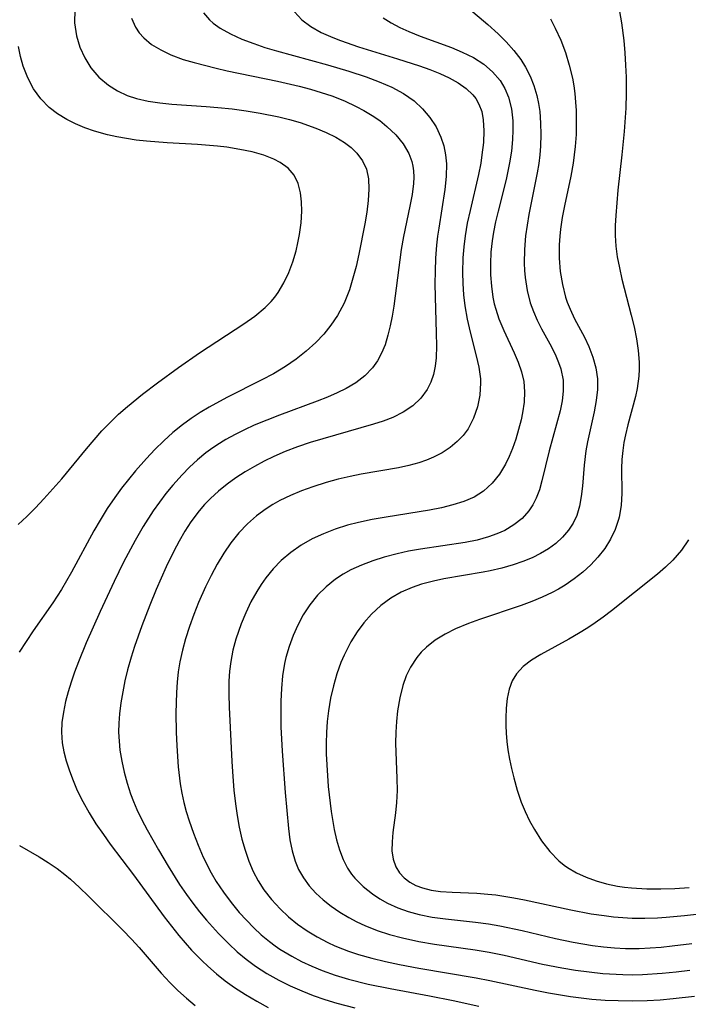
# Model space of a CAD drawing. Header units: inches. Extents: x 1073367 to 1082519, y 1569854 to 1574957.
# Tile 442 of 565: x 1078432 to 1078526, y 1573805 to 1573944. Entities that reach past the tile are written whole.
import ezdxf

# ---------------------------------------------------------------- set-up
doc = ezdxf.new("R2010")
doc.units = ezdxf.units.IN
doc.header["$MEASUREMENT"] = 0
doc.layers.add('CGG_CurvaNivelLidar_v1', color=7, linetype='Continuous', lineweight=30, true_color=0x008008)

msp = doc.modelspace()

# ---------------------------------------------------------------- linework, layer by layer
at = {"layer": 'CGG_CurvaNivelLidar_v1'}
for points in [[(1078515.6682, 1573950.7005, 75), (1078516.9203, 1573943.4396, 75), (1078517.2403, 1573940.9203, 75), (1078517.3944, 1573939.2047, 75), (1078517.503, 1573937.4832, 75), (1078517.5678, 1573935.758, 75), (1078517.5846, 1573933.5148, 75), (1078517.5241, 1573931.4082, 75), (1078517.3097, 1573928.1182, 75), (1078516.9977, 1573924.8382, 75), (1078516.4263, 1573919.8426, 75), (1078516.111, 1573916.3019, 75), (1078516.0455, 1573914.8916, 75), (1078516.046, 1573913.4867, 75), (1078516.1455, 1573911.9765, 75), (1078516.3401, 1573910.4721, 75), (1078516.6296, 1573908.9041, 75), (1078516.9827, 1573907.343, 75), (1078518.3036, 1573902.26, 75), (1078518.6997, 1573900.5975, 75), (1078519.0367, 1573898.936, 75), (1078519.2889, 1573897.2783, 75), (1078519.4254, 1573895.628, 75), (1078519.4372, 1573894.6432, 75), (1078519.3903, 1573893.6648, 75), (1078519.1574, 1573891.9433, 75), (1078518.903, 1573890.7831, 75), (1078517.839, 1573886.8185, 75), (1078517.4959, 1573885.4037, 75), (1078517.2712, 1573884.2944, 75), (1078517.1023, 1573883.1798, 75), (1078516.9925, 1573881.9229, 75), (1078516.9495, 1573880.663, 75), (1078516.955, 1573877.1679, 75), (1078516.874, 1573875.4578, 75), (1078516.617, 1573873.7934, 75), (1078516.53, 1573873.4467, 75), (1078516.0433, 1573872.0419, 75), (1078515.3793, 1573870.69, 75), (1078514.564, 1573869.3959, 75), (1078513.6139, 1573868.1682, 75), (1078512.5933, 1573867.0693, 75), (1078511.4764, 1573866.041, 75), (1078510.2759, 1573865.0858, 75), (1078508.9995, 1573864.2104, 75), (1078508.0515, 1573863.6457, 75), (1078507.1717, 1573863.181, 75), (1078505.7444, 1573862.5175, 75), (1078504.273, 1573861.916, 75), (1078502.7709, 1573861.3601, 75), (1078496.9099, 1573859.3865, 75), (1078495.3835, 1573858.8265, 75), (1078493.5613, 1573858.0636, 75), (1078492.0758, 1573857.3139, 75), (1078490.6893, 1573856.4572, 75), (1078489.4311, 1573855.4739, 75), (1078488.7249, 1573854.785, 75), (1078488.0865, 1573854.0395, 75), (1078487.1873, 1573852.6845, 75), (1078486.5852, 1573851.4292, 75), (1078486.1158, 1573850.0984, 75), (1078485.6828, 1573848.3383, 75), (1078485.3838, 1573846.5161, 75), (1078485.2174, 1573845.0144, 75), (1078485.1234, 1573843.4964, 75), (1078485.108, 1573841.9745, 75), (1078485.2825, 1573836.9839, 75), (1078485.3024, 1573835.2777, 75), (1078485.2394, 1573833.5926, 75), (1078485.0964, 1573832.1508, 75), (1078484.7177, 1573829.3895, 75), (1078484.5923, 1573828.0756, 75), (1078484.5898, 1573826.8078, 75), (1078484.7517, 1573825.6151, 75), (1078485.1208, 1573824.5282, 75), (1078485.6277, 1573823.7075, 75), (1078486.2946, 1573822.9914, 75), (1078487.0981, 1573822.3846, 75), (1078487.9593, 1573821.9201, 75), (1078488.9071, 1573821.5581, 75), (1078490.1272, 1573821.2565, 75), (1078491.4239, 1573821.0694, 75), (1078493.0747, 1573820.9512, 75), (1078496.5297, 1573820.8237, 75), (1078498.1112, 1573820.7093, 75), (1078499.212, 1573820.5846, 75), (1078501.7807, 1573820.1733, 75), (1078503.248, 1573819.8846, 75), (1078509.8105, 1573818.4593, 75), (1078512.6792, 1573817.9337, 75), (1078514.4866, 1573817.6641, 75), (1078515.8081, 1573817.5045, 75), (1078517.131, 1573817.3832, 75), (1078518.4553, 1573817.3086, 75), (1078520.2244, 1573817.2902, 75), (1078521.995, 1573817.3502, 75), (1078523.2426, 1573817.4298, 75), (1078525.8164, 1573817.6602, 75), (1078530.0857, 1573818.1704, 75)], [(1078439.8941, 1573945.2594, 71.5), (1078439.8702, 1573943.4158, 71.5), (1078440.1367, 1573941.6088, 71.5), (1078440.6136, 1573940.0134, 71.5), (1078441.2902, 1573938.4986, 71.5), (1078442.1609, 1573937.0943, 71.5), (1078443.2956, 1573935.7665, 71.5), (1078444.6314, 1573934.6285, 71.5), (1078445.8986, 1573933.8393, 71.5), (1078447.2753, 1573933.2057, 71.5), (1078448.598, 1573932.7666, 71.5), (1078450.245, 1573932.3954, 71.5), (1078451.8899, 1573932.1551, 71.5), (1078453.5752, 1573931.9913, 71.5), (1078458.4098, 1573931.663, 71.5), (1078460.0472, 1573931.5209, 71.5), (1078462.0524, 1573931.3035, 71.5), (1078464.0511, 1573931.037, 71.5), (1078466.0358, 1573930.7169, 71.5), (1078468.6254, 1573930.1932, 71.5), (1078470.1484, 1573929.8116, 71.5), (1078471.6399, 1573929.3784, 71.5), (1078473.8564, 1573928.61, 71.5), (1078475.304, 1573928.0039, 71.5), (1078476.6664, 1573927.323, 71.5), (1078477.9166, 1573926.5517, 71.5), (1078478.8265, 1573925.8467, 71.5), (1078479.6231, 1573925.0682, 71.5), (1078480.4243, 1573923.9984, 71.5), (1078480.9813, 1573922.8176, 71.5), (1078481.2768, 1573921.4551, 71.5), (1078481.3386, 1573919.9941, 71.5), (1078481.2403, 1573918.4173, 71.5), (1078481.0306, 1573916.7794, 71.5), (1078480.7479, 1573915.0983, 71.5), (1078479.9093, 1573910.8203, 71.5), (1078479.5292, 1573909.1212, 71.5), (1078479.0958, 1573907.4409, 71.5), (1078478.584, 1573905.7959, 71.5), (1078477.8311, 1573903.9191, 71.5), (1078476.9067, 1573902.2065, 71.5), (1078475.996, 1573900.855, 71.5), (1078474.9755, 1573899.5787, 71.5), (1078473.8519, 1573898.3842, 71.5), (1078472.5134, 1573897.1804, 71.5), (1078471.0805, 1573896.0686, 71.5), (1078469.574, 1573895.0359, 71.5), (1078467.8816, 1573894.0039, 71.5), (1078466.2718, 1573893.1253, 71.5), (1078461.3315, 1573890.6467, 71.5), (1078458.8502, 1573889.3054, 71.5), (1078457.5547, 1573888.5259, 71.5), (1078456.295, 1573887.6975, 71.5), (1078455.0777, 1573886.8143, 71.5), (1078453.7229, 1573885.7131, 71.5), (1078452.4256, 1573884.5429, 71.5), (1078451.1785, 1573883.3158, 71.5), (1078449.9797, 1573882.0434, 71.5), (1078448.4715, 1573880.3204, 71.5), (1078446.4798, 1573877.8568, 71.5), (1078445.5375, 1573876.583, 71.5), (1078444.4612, 1573874.9996, 71.5), (1078443.4465, 1573873.3731, 71.5), (1078442.5646, 1573871.8543, 71.5), (1078439.4328, 1573866.0534, 71.5), (1078438.0207, 1573863.6128, 71.5), (1078436.783, 1573861.7056, 71.5), (1078434.031, 1573857.763, 71.5), (1078433.0368, 1573856.2768, 71.5), (1078432.0787, 1573854.765, 71.5)], [(1078458.0482, 1573944.8421, 72.5), (1078458.8877, 1573943.8516, 72.5), (1078459.4112, 1573943.3901, 72.5), (1078460.3974, 1573942.6849, 72.5), (1078461.8502, 1573941.8664, 72.5), (1078463.4404, 1573941.143, 72.5), (1078465.1311, 1573940.4975, 72.5), (1078466.6955, 1573939.9779, 72.5), (1078468.2999, 1573939.4924, 72.5), (1078475.514, 1573937.4993, 72.5), (1078478.4903, 1573936.637, 72.5), (1078480.9545, 1573935.8293, 72.5), (1078482.7905, 1573935.1358, 72.5), (1078484.5507, 1573934.3581, 72.5), (1078486.2047, 1573933.4688, 72.5), (1078487.7117, 1573932.4302, 72.5), (1078488.9088, 1573931.3372, 72.5), (1078489.9458, 1573930.112, 72.5), (1078490.8144, 1573928.7753, 72.5), (1078491.494, 1573927.3398, 72.5), (1078491.8859, 1573926.1216, 72.5), (1078492.1434, 1573924.8575, 72.5), (1078492.2699, 1573923.5594, 72.5), (1078492.2453, 1573921.7674, 72.5), (1078492.0581, 1573919.9425, 72.5), (1078491.1758, 1573914.4961, 72.5), (1078491.0228, 1573913.4007, 72.5), (1078490.8781, 1573912.1007, 72.5), (1078490.7387, 1573910.2861, 72.5), (1078490.6605, 1573908.4647, 72.5), (1078490.6341, 1573906.6433, 72.5), (1078490.6519, 1573904.8285, 72.5), (1078490.8385, 1573899.7055, 72.5), (1078490.8575, 1573897.9485, 72.5), (1078490.7994, 1573896.2522, 72.5), (1078490.68, 1573895.0481, 72.5), (1078490.4535, 1573893.8958, 72.5), (1078490.0788, 1573892.7952, 72.5), (1078489.5546, 1573891.7669, 72.5), (1078488.6482, 1573890.5447, 72.5), (1078487.5225, 1573889.4844, 72.5), (1078486.1823, 1573888.5849, 72.5), (1078484.6863, 1573887.8467, 72.5), (1078483.366, 1573887.3419, 72.5), (1078481.9871, 1573886.896, 72.5), (1078476.6148, 1573885.3643, 72.5), (1078473.0499, 1573884.2903, 72.5), (1078471.2851, 1573883.6934, 72.5), (1078469.5469, 1573883.0357, 72.5), (1078467.9614, 1573882.3513, 72.5), (1078466.5698, 1573881.6757, 72.5), (1078465.2102, 1573880.9472, 72.5), (1078463.8855, 1573880.1673, 72.5), (1078462.6006, 1573879.3345, 72.5), (1078461.3491, 1573878.4349, 72.5), (1078460.1526, 1573877.474, 72.5), (1078459.0215, 1573876.4455, 72.5), (1078458.192, 1573875.5918, 72.5), (1078457.4102, 1573874.6943, 72.5), (1078456.2409, 1573873.1438, 72.5), (1078455.3834, 1573871.8124, 72.5), (1078454.5914, 1573870.4304, 72.5), (1078453.8478, 1573869.0107, 72.5), (1078452.7749, 1573866.7924, 72.5), (1078451.3554, 1573863.6018, 72.5), (1078450.4483, 1573861.4029, 72.5), (1078449.3399, 1573858.5092, 72.5), (1078448.3231, 1573855.589, 72.5), (1078447.8431, 1573854.0668, 72.5), (1078447.3423, 1573852.2917, 72.5), (1078446.9643, 1573850.7403, 72.5), (1078446.6418, 1573849.1843, 72.5), (1078446.3793, 1573847.6265, 72.5), (1078446.186, 1573846.0697, 72.5), (1078446.0889, 1573844.7827, 72.5), (1078446.0648, 1573843.4985, 72.5), (1078446.1254, 1573842.2283, 72.5), (1078446.2597, 1573840.9615, 72.5), (1078446.5085, 1573839.4063, 72.5), (1078446.8402, 1573837.8611, 72.5), (1078447.2522, 1573836.3311, 72.5), (1078447.7472, 1573834.8225, 72.5), (1078448.1599, 1573833.7518, 72.5), (1078448.6594, 1573832.6116, 72.5), (1078449.3595, 1573831.1756, 72.5), (1078450.1088, 1573829.7549, 72.5), (1078451.6923, 1573826.9383, 72.5), (1078453.0431, 1573824.6266, 72.5), (1078454.669, 1573822.0458, 72.5), (1078455.6393, 1573820.6374, 72.5), (1078456.5435, 1573819.4086, 72.5), (1078457.4812, 1573818.2067, 72.5), (1078458.4502, 1573817.0324, 72.5), (1078460.1235, 1573815.1561, 72.5), (1078461.5853, 1573813.6768, 72.5), (1078462.7963, 1573812.5682, 72.5), (1078464.0561, 1573811.5216, 72.5), (1078465.3668, 1573810.5447, 72.5), (1078466.9643, 1573809.5033, 72.5), (1078468.6262, 1573808.5641, 72.5), (1078470.2362, 1573807.7714, 72.5), (1078471.8857, 1573807.0543, 72.5), (1078473.5045, 1573806.4273, 72.5), (1078475.1466, 1573805.8562, 72.5), (1078476.8075, 1573805.3379, 72.5), (1078479.3674, 1573804.654, 72.5)], [(1078470.8627, 1573944.973, 73), (1078471.8679, 1573943.8562, 73), (1078473.1451, 1573942.9093, 73), (1078474.6218, 1573942.0902, 73), (1078476.2425, 1573941.3669, 73), (1078477.3389, 1573940.9414, 73), (1078479.8907, 1573940.0625, 73), (1078485.3664, 1573938.3661, 73), (1078488.4481, 1573937.3711, 73), (1078489.9105, 1573936.8504, 73), (1078491.3176, 1573936.2905, 73), (1078492.6645, 1573935.6668, 73), (1078493.9093, 1573934.9732, 73), (1078495.022, 1573934.1945, 73), (1078495.9647, 1573933.3108, 73), (1078496.3914, 1573932.7742, 73), (1078496.8473, 1573931.9866, 73), (1078497.2278, 1573930.9291, 73), (1078497.4461, 1573929.7867, 73), (1078497.5361, 1573928.2088, 73), (1078497.4616, 1573926.5513, 73), (1078497.2697, 1573924.8388, 73), (1078497.0902, 1573923.6694, 73), (1078496.7746, 1573922.0495, 73), (1078495.5835, 1573916.9995, 73), (1078495.1995, 1573915.2249, 73), (1078494.8855, 1573913.4374, 73), (1078494.6932, 1573911.879, 73), (1078494.5737, 1573910.314, 73), (1078494.52, 1573908.2639, 73), (1078494.5566, 1573906.694, 73), (1078494.6635, 1573905.1316, 73), (1078494.8463, 1573903.5816, 73), (1078495.1782, 1573901.7015, 73), (1078495.6025, 1573899.8535, 73), (1078496.4717, 1573896.5388, 73), (1078496.8276, 1573894.9129, 73), (1078497.0396, 1573893.3019, 73), (1078497.0661, 1573892.7221, 73), (1078496.9748, 1573891.0033, 73), (1078496.6476, 1573889.3299, 73), (1078496.0948, 1573887.7332, 73), (1078495.3076, 1573886.2521, 73), (1078494.6079, 1573885.3079, 73), (1078493.7933, 1573884.4483, 73), (1078492.7788, 1573883.6071, 73), (1078491.6578, 1573882.8722, 73), (1078490.4466, 1573882.2435, 73), (1078489.4382, 1573881.8242, 73), (1078488.3895, 1573881.4663, 73), (1078486.9799, 1573881.0813, 73), (1078485.5292, 1573880.7647, 73), (1078480.2466, 1573879.8468, 73), (1078478.7143, 1573879.5446, 73), (1078477.0146, 1573879.1471, 73), (1078475.3331, 1573878.6868, 73), (1078473.4448, 1573878.0879, 73), (1078471.8542, 1573877.5074, 73), (1078470.3024, 1573876.857, 73), (1078468.8016, 1573876.1233, 73), (1078467.8115, 1573875.5652, 73), (1078466.8546, 1573874.9601, 73), (1078465.4924, 1573873.9673, 73), (1078464.2226, 1573872.867, 73), (1078462.9969, 1573871.5885, 73), (1078461.8835, 1573870.2022, 73), (1078460.8802, 1573868.7302, 73), (1078459.9623, 1573867.1879, 73), (1078459.1122, 1573865.5933, 73), (1078458.3182, 1573863.9597, 73), (1078457.3427, 1573861.7534, 73), (1078456.6677, 1573860.0765, 73), (1078456.0465, 1573858.3812, 73), (1078455.4909, 1573856.6677, 73), (1078455.0478, 1573855.0571, 73), (1078454.6922, 1573853.4288, 73), (1078454.4654, 1573851.9988, 73), (1078454.3072, 1573850.5576, 73), (1078454.2075, 1573849.1083, 73), (1078454.1376, 1573846.2068, 73), (1078454.1729, 1573843.4932, 73), (1078454.2537, 1573841.591, 73), (1078454.4671, 1573838.6127, 73), (1078454.752, 1573836.2184, 73), (1078454.9748, 1573834.9126, 73), (1078455.2542, 1573833.6209, 73), (1078455.605, 1573832.3123, 73), (1078456.0066, 1573831.0167, 73), (1078456.6037, 1573829.2858, 73), (1078457.2622, 1573827.5756, 73), (1078457.9891, 1573825.8951, 73), (1078459.1036, 1573823.6972, 73), (1078459.8223, 1573822.4914, 73), (1078460.8338, 1573820.9815, 73), (1078461.9222, 1573819.5242, 73), (1078463.0772, 1573818.1201, 73), (1078464.0681, 1573817.0152, 73), (1078465.1009, 1573815.9548, 73), (1078466.1787, 1573814.9468, 73), (1078467.307, 1573814.0022, 73), (1078468.1295, 1573813.3867, 73), (1078468.7898, 1573812.9354, 73), (1078470.4582, 1573811.9343, 73), (1078471.8526, 1573811.2124, 73), (1078473.2848, 1573810.5538, 73), (1078474.7485, 1573809.9537, 73), (1078476.5936, 1573809.2907, 73), (1078478.4735, 1573808.7135, 73), (1078481.2286, 1573808.0278, 73), (1078484.3231, 1573807.4038, 73), (1078489.8845, 1573806.3834, 73), (1078493.213, 1573805.7089, 73), (1078496.8371, 1573804.8956, 73)], [(1078495.3825, 1573945.4983, 74), (1078498.1119, 1573943.1757, 74), (1078499.535, 1573941.8946, 74), (1078500.6964, 1573940.7464, 74), (1078501.7739, 1573939.5403, 74), (1078502.7346, 1573938.2618, 74), (1078503.3864, 1573937.2019, 74), (1078504.0376, 1573935.9188, 74), (1078504.577, 1573934.5847, 74), (1078504.9955, 1573933.2055, 74), (1078505.2375, 1573932.073, 74), (1078505.4067, 1573930.9192, 74), (1078505.5396, 1573929.3136, 74), (1078505.5726, 1573927.6866, 74), (1078505.5137, 1573926.0467, 74), (1078505.4144, 1573924.843, 74), (1078505.2702, 1573923.6388, 74), (1078505.059, 1573922.2874, 74), (1078503.893, 1573916.4444, 74), (1078503.6179, 1573914.9265, 74), (1078503.4016, 1573913.4088, 74), (1078503.2456, 1573911.4981, 74), (1078503.2206, 1573909.5973, 74), (1078503.2629, 1573908.5611, 74), (1078503.3484, 1573907.5342, 74), (1078503.619, 1573905.7435, 74), (1078504.0628, 1573904.0069, 74), (1078504.5215, 1573902.7491, 74), (1078505.0654, 1573901.5264, 74), (1078505.6659, 1573900.3329, 74), (1078507.0463, 1573897.7696, 74), (1078507.6779, 1573896.4993, 74), (1078508.0678, 1573895.5894, 74), (1078508.385, 1573894.669, 74), (1078508.6987, 1573893.1171, 74), (1078508.7218, 1573891.5459, 74), (1078508.5557, 1573890.1724, 74), (1078508.269, 1573888.783, 74), (1078506.7421, 1573883.1504, 74), (1078505.7186, 1573878.899, 74), (1078505.3605, 1573877.6438, 74), (1078504.915, 1573876.4498, 74), (1078504.4532, 1573875.5305, 74), (1078503.891, 1573874.679, 74), (1078502.9231, 1573873.6156, 74), (1078501.7776, 1573872.7017, 74), (1078500.4868, 1573871.932, 74), (1078499.3763, 1573871.4241, 74), (1078498.2024, 1573871.0023, 74), (1078496.5839, 1573870.5669, 74), (1078494.9006, 1573870.2302, 74), (1078488.5846, 1573869.2827, 74), (1078486.9372, 1573868.9827, 74), (1078485.304, 1573868.6296, 74), (1078483.4872, 1573868.1572, 74), (1078481.8705, 1573867.6465, 74), (1078480.3009, 1573867.049, 74), (1078478.7927, 1573866.3525, 74), (1078477.6904, 1573865.7421, 74), (1078476.6421, 1573865.06, 74), (1078475.3036, 1573864.0007, 74), (1078474.0947, 1573862.8051, 74), (1078473.0174, 1573861.4666, 74), (1078472.0736, 1573860.0192, 74), (1078471.3092, 1573858.5983, 74), (1078470.646, 1573857.1173, 74), (1078470.0848, 1573855.5868, 74), (1078469.6335, 1573854.0139, 74), (1078469.4467, 1573853.178, 74), (1078469.1695, 1573851.44, 74), (1078469.0049, 1573849.6715, 74), (1078468.9242, 1573847.8816, 74), (1078468.9061, 1573846.0771, 74), (1078468.9351, 1573844.2635, 74), (1078469.0935, 1573840.8096, 74), (1078469.5247, 1573835.0298, 74), (1078469.9941, 1573829.9586, 74), (1078470.2166, 1573828.3542, 74), (1078470.5239, 1573826.8001, 74), (1078470.9565, 1573825.3138, 74), (1078471.4359, 1573824.1645, 74), (1078472.1165, 1573822.9812, 74), (1078472.9378, 1573821.8772, 74), (1078473.8752, 1573820.8456, 74), (1078474.9103, 1573819.8834, 74), (1078476.0413, 1573818.981, 74), (1078477.2436, 1573818.1468, 74), (1078478.5063, 1573817.3807, 74), (1078479.6158, 1573816.789, 74), (1078480.7609, 1573816.2532, 74), (1078482.479, 1573815.5802, 74), (1078484.25, 1573815.0117, 74), (1078486.059, 1573814.5293, 74), (1078488.3539, 1573814.0327, 74), (1078490.6006, 1573813.6512, 74), (1078496.3133, 1573812.8273, 74), (1078498.2622, 1573812.4988, 74), (1078500.3933, 1573812.0709, 74), (1078505.8071, 1573810.8496, 74), (1078508.5351, 1573810.2997, 74), (1078510.4606, 1573809.9824, 74), (1078512.3931, 1573809.7234, 74), (1078514.3118, 1573809.5248, 74), (1078517.0966, 1573809.3589, 74), (1078518.4904, 1573809.3388, 74), (1078519.8764, 1573809.3658, 74), (1078522.647, 1573809.5402, 74), (1078524.6321, 1573809.7462, 74), (1078526.5518, 1573809.9956, 74)], [(1078447.9041, 1573944.1078, 72), (1078448.4618, 1573942.8001, 72), (1078448.982, 1573942.023, 72), (1078449.6135, 1573941.3126, 72), (1078450.7208, 1573940.3938, 72), (1078451.9993, 1573939.6078, 72), (1078453.4098, 1573938.9383, 72), (1078455.1717, 1573938.2853, 72), (1078456.6936, 1573937.8203, 72), (1078459.8043, 1573937.0269, 72), (1078461.3691, 1573936.6785, 72), (1078468.4469, 1573935.2262, 72), (1078471.5331, 1573934.4933, 72), (1078473.0856, 1573934.0795, 72), (1078474.6173, 1573933.6281, 72), (1078476.1208, 1573933.1283, 72), (1078477.879, 1573932.446, 72), (1078479.5593, 1573931.6645, 72), (1078480.6345, 1573931.087, 72), (1078481.7827, 1573930.3956, 72), (1078482.8711, 1573929.6516, 72), (1078483.8869, 1573928.8512, 72), (1078485.1179, 1573927.6744, 72), (1078486.1577, 1573926.3933, 72), (1078486.962, 1573925.0101, 72), (1078487.3716, 1573923.9167, 72), (1078487.5311, 1573923.2321, 72), (1078487.6187, 1573922.6007, 72), (1078487.6617, 1573921.714, 72), (1078487.6278, 1573920.8093, 72), (1078487.4294, 1573919.229, 72), (1078487.1149, 1573917.6112, 72), (1078486.1994, 1573913.3155, 72), (1078485.8961, 1573911.5077, 72), (1078484.8505, 1573903.5294, 72), (1078484.6152, 1573902.1259, 72), (1078484.3403, 1573900.752, 72), (1078484.0159, 1573899.4174, 72), (1078483.6066, 1573898.0811, 72), (1078483.1329, 1573896.9102, 72), (1078482.5514, 1573895.8141, 72), (1078481.8476, 1573894.8099, 72), (1078480.769, 1573893.6926, 72), (1078479.5111, 1573892.7314, 72), (1078478.1444, 1573891.9222, 72), (1078476.8573, 1573891.2877, 72), (1078475.5125, 1573890.7048, 72), (1078474.0261, 1573890.1194, 72), (1078468.7179, 1573888.1775, 72), (1078466.9387, 1573887.4818, 72), (1078465.1819, 1573886.7373, 72), (1078463.8155, 1573886.1063, 72), (1078462.4755, 1573885.4334, 72), (1078461.1682, 1573884.7128, 72), (1078459.9015, 1573883.9365, 72), (1078459.0343, 1573883.3469, 72), (1078458.3569, 1573882.8446, 72), (1078457.1896, 1573881.8845, 72), (1078456.0757, 1573880.8591, 72), (1078455.0094, 1573879.7785, 72), (1078453.7027, 1573878.3177, 72), (1078452.7386, 1573877.1357, 72), (1078451.8156, 1573875.9166, 72), (1078450.9328, 1573874.6638, 72), (1078449.538, 1573872.4766, 72), (1078448.41, 1573870.5178, 72), (1078446.7799, 1573867.4509, 72), (1078445.4368, 1573864.7359, 72), (1078443.4543, 1573860.4846, 72), (1078441.4917, 1573856.0886, 72), (1078440.4056, 1573853.4322, 72), (1078439.8625, 1573851.957, 72), (1078439.3942, 1573850.5745, 72), (1078438.9704, 1573849.193, 72), (1078438.6011, 1573847.8148, 72), (1078438.2823, 1573846.3396, 72), (1078438.0733, 1573844.8702, 72), (1078438.0102, 1573843.5078, 72), (1078438.1188, 1573842.0075, 72), (1078438.3499, 1573840.7398, 72), (1078438.6793, 1573839.4785, 72), (1078439.1306, 1573838.0776, 72), (1078439.6564, 1573836.6827, 72), (1078440.2497, 1573835.2988, 72), (1078441.0062, 1573833.7458, 72), (1078441.8988, 1573832.1555, 72), (1078442.8769, 1573830.5999, 72), (1078443.9219, 1573829.075, 72), (1078444.8892, 1573827.7492, 72), (1078448.1655, 1573823.4144, 72), (1078452.4696, 1573817.4902, 72), (1078454.5563, 1573814.8605, 72), (1078456.3413, 1573812.8211, 72), (1078457.8432, 1573811.2891, 72), (1078458.6537, 1573810.5333, 72), (1078459.8547, 1573809.4875, 72), (1078461.097, 1573808.4928, 72), (1078462.383, 1573807.5556, 72), (1078463.9291, 1573806.5475, 72), (1078465.5223, 1573805.6053, 72), (1078467.1486, 1573804.7093, 72)], [(1078483.3554, 1573944.1576, 73.5), (1078484.4807, 1573943.4338, 73.5), (1078485.6986, 1573942.7884, 73.5), (1078486.9842, 1573942.2023, 73.5), (1078488.5731, 1573941.5597, 73.5), (1078492.9568, 1573939.9351, 73.5), (1078494.4773, 1573939.3073, 73.5), (1078496.061, 1573938.527, 73.5), (1078497.5135, 1573937.6131, 73.5), (1078498.7759, 1573936.5437, 73.5), (1078499.8291, 1573935.3105, 73.5), (1078500.5143, 1573934.1765, 73.5), (1078501.0285, 1573932.9503, 73.5), (1078501.4311, 1573931.3224, 73.5), (1078501.6146, 1573929.6086, 73.5), (1078501.6352, 1573928.3106, 73.5), (1078501.5767, 1573926.9895, 73.5), (1078501.4164, 1573925.3643, 73.5), (1078501.1667, 1573923.727, 73.5), (1078500.9325, 1573922.5351, 73.5), (1078500.663, 1573921.3433, 73.5), (1078499.5288, 1573916.8863, 73.5), (1078499.1796, 1573915.3969, 73.5), (1078498.8918, 1573913.9491, 73.5), (1078498.7027, 1573912.7232, 73.5), (1078498.5363, 1573911.1143, 73.5), (1078498.4599, 1573909.5077, 73.5), (1078498.4751, 1573907.9101, 73.5), (1078498.5888, 1573906.3288, 73.5), (1078498.8133, 1573904.772, 73.5), (1078499.0108, 1573903.8428, 73.5), (1078499.2103, 1573903.0926, 73.5), (1078499.66, 1573901.7396, 73.5), (1078500.3283, 1573900.1072, 73.5), (1078501.7935, 1573896.9491, 73.5), (1078502.378, 1573895.6101, 73.5), (1078502.86, 1573894.2706, 73.5), (1078503.1778, 1573892.9156, 73.5), (1078503.2846, 1573891.4675, 73.5), (1078503.1999, 1573889.9923, 73.5), (1078502.978, 1573888.4962, 73.5), (1078502.7747, 1573887.4917, 73.5), (1078502.4389, 1573886.1425, 73.5), (1078502.0369, 1573884.8029, 73.5), (1078501.5723, 1573883.4852, 73.5), (1078501.1134, 1573882.3641, 73.5), (1078500.5913, 1573881.2838, 73.5), (1078499.7215, 1573879.8545, 73.5), (1078498.6903, 1573878.5685, 73.5), (1078497.4856, 1573877.4681, 73.5), (1078496.1483, 1573876.6223, 73.5), (1078494.712, 1573875.994, 73.5), (1078493.1719, 1573875.5092, 73.5), (1078491.5566, 1573875.1234, 73.5), (1078489.8883, 1573874.7987, 73.5), (1078483.7473, 1573873.8056, 73.5), (1078481.8048, 1573873.4618, 73.5), (1078479.8814, 1573873.0574, 73.5), (1078478.3272, 1573872.6571, 73.5), (1078476.6064, 1573872.1127, 73.5), (1078474.9337, 1573871.4704, 73.5), (1078473.3214, 1573870.7237, 73.5), (1078471.787, 1573869.858, 73.5), (1078470.3229, 1573868.8366, 73.5), (1078468.9696, 1573867.6802, 73.5), (1078467.838, 1573866.5108, 73.5), (1078466.8079, 1573865.2464, 73.5), (1078466.1493, 1573864.3127, 73.5), (1078465.5383, 1573863.343, 73.5), (1078464.7224, 1573861.8671, 73.5), (1078463.9917, 1573860.3405, 73.5), (1078463.3402, 1573858.7756, 73.5), (1078462.5864, 1573856.598, 73.5), (1078462.1672, 1573855.0431, 73.5), (1078461.8604, 1573853.4645, 73.5), (1078461.6992, 1573852.083, 73.5), (1078461.6199, 1573850.6869, 73.5), (1078461.6076, 1573848.8743, 73.5), (1078461.6592, 1573847.0471, 73.5), (1078462.0339, 1573839.3957, 73.5), (1078462.1549, 1573837.2853, 73.5), (1078462.3074, 1573835.3533, 73.5), (1078462.5194, 1573833.4337, 73.5), (1078462.7681, 1573831.761, 73.5), (1078463.0757, 1573830.1072, 73.5), (1078463.4485, 1573828.4568, 73.5), (1078463.8796, 1573826.8771, 73.5), (1078464.3956, 1573825.3404, 73.5), (1078465.0232, 1573823.8615, 73.5), (1078465.7217, 1573822.5607, 73.5), (1078466.5254, 1573821.3211, 73.5), (1078467.6085, 1573819.9164, 73.5), (1078468.8107, 1573818.6038, 73.5), (1078470.0095, 1573817.4903, 73.5), (1078471.2911, 1573816.462, 73.5), (1078472.6447, 1573815.5209, 73.5), (1078474.0608, 1573814.6634, 73.5), (1078475.5318, 1573813.8909, 73.5), (1078476.5558, 1573813.4189, 73.5), (1078477.6007, 1573812.9871, 73.5), (1078478.4777, 1573812.6604, 73.5), (1078479.867, 1573812.2013, 73.5), (1078481.7657, 1573811.6607, 73.5), (1078483.6915, 1573811.1885, 73.5), (1078485.6361, 1573810.7715, 73.5), (1078488.3577, 1573810.2654, 73.5), (1078496.4662, 1573808.9121, 73.5), (1078498.3545, 1573808.5449, 73.5), (1078504.778, 1573807.1545, 73.5), (1078506.662, 1573806.7735, 73.5), (1078509.7262, 1573806.2577, 73.5), (1078512.7531, 1573805.9119, 73.5), (1078514.6065, 1573805.774, 73.5), (1078516.4623, 1573805.6889, 73.5), (1078518.4973, 1573805.6616, 73.5), (1078520.5485, 1573805.7142, 73.5), (1078522.3752, 1573805.8191, 73.5), (1078524.1998, 1573805.9725, 73.5), (1078527.2397, 1573806.337, 73.5)], [(1078506.9053, 1573943.9862, 74.5), (1078507.5981, 1573942.6796, 74.5), (1078508.362, 1573940.9895, 74.5), (1078509.0186, 1573939.2453, 74.5), (1078509.5681, 1573937.4587, 74.5), (1078510.0027, 1573935.6375, 74.5), (1078510.1993, 1573934.5512, 74.5), (1078510.3511, 1573933.4565, 74.5), (1078510.4656, 1573932.2671, 74.5), (1078510.5347, 1573931.0719, 74.5), (1078510.5657, 1573929.3928, 74.5), (1078510.5253, 1573927.7109, 74.5), (1078510.4141, 1573926.0307, 74.5), (1078510.1276, 1573923.6453, 74.5), (1078509.8029, 1573921.8145, 74.5), (1078508.898, 1573917.6473, 74.5), (1078508.5813, 1573916.0046, 74.5), (1078508.332, 1573914.3612, 74.5), (1078508.2281, 1573913.4012, 74.5), (1078508.1512, 1573912.1763, 74.5), (1078508.1551, 1573910.2831, 74.5), (1078508.3031, 1573908.411, 74.5), (1078508.598, 1573906.5747, 74.5), (1078509.054, 1573904.7922, 74.5), (1078509.2874, 1573904.0986, 74.5), (1078509.6909, 1573903.0924, 74.5), (1078510.3264, 1573901.7539, 74.5), (1078511.6962, 1573899.1358, 74.5), (1078512.3297, 1573897.8183, 74.5), (1078512.9125, 1573896.3369, 74.5), (1078513.3371, 1573894.8262, 74.5), (1078513.5624, 1573893.2932, 74.5), (1078513.5595, 1573891.7578, 74.5), (1078513.3799, 1573890.2093, 74.5), (1078513.0838, 1573888.6502, 74.5), (1078512.1247, 1573884.4162, 74.5), (1078511.8963, 1573883.1168, 74.5), (1078511.6703, 1573881.1256, 74.5), (1078511.4332, 1573878.1558, 74.5), (1078511.2706, 1573876.7118, 74.5), (1078511.0244, 1573875.3475, 74.5), (1078510.635, 1573874.049, 74.5), (1078510.1277, 1573872.9658, 74.5), (1078509.4734, 1573871.9563, 74.5), (1078508.6336, 1573870.9733, 74.5), (1078507.6616, 1573870.0855, 74.5), (1078506.6337, 1573869.3361, 74.5), (1078505.5183, 1573868.6705, 74.5), (1078504.3302, 1573868.0844, 74.5), (1078503.0153, 1573867.5495, 74.5), (1078501.6487, 1573867.0841, 74.5), (1078500.0651, 1573866.6287, 74.5), (1078498.4446, 1573866.2421, 74.5), (1078497.4499, 1573866.0409, 74.5), (1078491.9164, 1573865.0901, 74.5), (1078490.4316, 1573864.7852, 74.5), (1078488.7435, 1573864.3477, 74.5), (1078487.4267, 1573863.9034, 74.5), (1078485.887, 1573863.2296, 74.5), (1078484.4397, 1573862.404, 74.5), (1078483.0075, 1573861.343, 74.5), (1078481.7012, 1573860.1227, 74.5), (1078480.6415, 1573858.9174, 74.5), (1078479.6782, 1573857.6205, 74.5), (1078478.811, 1573856.2455, 74.5), (1078478.3033, 1573855.3172, 74.5), (1078477.8395, 1573854.3621, 74.5), (1078477.4012, 1573853.3303, 74.5), (1078476.8309, 1573851.7192, 74.5), (1078476.3437, 1573850.0231, 74.5), (1078475.9467, 1573848.293, 74.5), (1078475.6428, 1573846.5363, 74.5), (1078475.4619, 1573845.0159, 74.5), (1078475.3528, 1573843.4844, 74.5), (1078475.3126, 1573841.9807, 74.5), (1078475.3268, 1573840.4733, 74.5), (1078475.3862, 1573838.9233, 74.5), (1078475.6089, 1573835.8331, 74.5), (1078476.0014, 1573832.3537, 74.5), (1078476.4238, 1573829.809, 74.5), (1078476.758, 1573828.3389, 74.5), (1078477.1738, 1573826.9224, 74.5), (1078477.6937, 1573825.5764, 74.5), (1078478.3421, 1573824.3318, 74.5), (1078478.8928, 1573823.5249, 74.5), (1078479.3614, 1573822.9485, 74.5), (1078480.5316, 1573821.7733, 74.5), (1078481.8496, 1573820.7272, 74.5), (1078482.8809, 1573820.0463, 74.5), (1078483.9675, 1573819.4354, 74.5), (1078485.3967, 1573818.7771, 74.5), (1078486.8897, 1573818.234, 74.5), (1078488.4338, 1573817.8067, 74.5), (1078490.2559, 1573817.4549, 74.5), (1078492.1147, 1573817.201, 74.5), (1078496.3496, 1573816.7483, 74.5), (1078498.1836, 1573816.5164, 74.5), (1078499.791, 1573816.2467, 74.5), (1078502.9527, 1573815.5672, 74.5), (1078507.6297, 1573814.4405, 74.5), (1078510.1255, 1573813.9173, 74.5), (1078512.845, 1573813.4701, 74.5), (1078514.3968, 1573813.2775, 74.5), (1078515.9516, 1573813.1353, 74.5), (1078517.5087, 1573813.0515, 74.5), (1078519.4346, 1573813.043, 74.5), (1078520.9756, 1573813.1098, 74.5), (1078522.5165, 1573813.2291, 74.5), (1078524.0569, 1573813.3902, 74.5), (1078526.8237, 1573813.7595, 74.5)], [(1078431.8977, 1573872.761, 71), (1078433.1389, 1573873.8964, 71), (1078434.357, 1573875.1208, 71), (1078435.5523, 1573876.39, 71), (1078436.8178, 1573877.7696, 71), (1078438.0586, 1573879.1823, 71), (1078441.5279, 1573883.4069, 71), (1078443.7073, 1573885.937, 71), (1078444.8558, 1573887.1437, 71), (1078446.0685, 1573888.2951, 71), (1078447.3299, 1573889.3982, 71), (1078449.4345, 1573891.12, 71), (1078451.5598, 1573892.735, 71), (1078454.486, 1573894.8637, 71), (1078457.4749, 1573896.9576, 71), (1078463.7118, 1573901.0392, 71), (1078465.2637, 1573902.13, 71), (1078466.6989, 1573903.3084, 71), (1078467.5471, 1573904.1557, 71), (1078468.0942, 1573904.8043, 71), (1078468.5555, 1573905.4393, 71), (1078469.3655, 1573906.7993, 71), (1078470.0435, 1573908.248, 71), (1078470.6086, 1573909.7599, 71), (1078471.0711, 1573911.3129, 71), (1078471.3458, 1573912.4611, 71), (1078471.5677, 1573913.6126, 71), (1078471.7915, 1573915.2727, 71), (1078471.8854, 1573916.8974, 71), (1078471.8484, 1573918.2206, 71), (1078471.702, 1573919.4762, 71), (1078471.3804, 1573920.808, 71), (1078470.8239, 1573921.9777, 71), (1078469.9517, 1573922.9648, 71), (1078468.8158, 1573923.7717, 71), (1078467.9639, 1573924.2126, 71), (1078466.532, 1573924.7709, 71), (1078464.8817, 1573925.2398, 71), (1078463.1317, 1573925.6098, 71), (1078461.3115, 1573925.9001, 71), (1078460.004, 1573926.0627, 71), (1078457.1839, 1573926.3065, 71), (1078452.9139, 1573926.5489, 71), (1078450.0205, 1573926.7607, 71), (1078448.5191, 1573926.9256, 71), (1078447.1691, 1573927.1244, 71), (1078445.8348, 1573927.3702, 71), (1078444.5195, 1573927.6622, 71), (1078442.6931, 1573928.1627, 71), (1078441.326, 1573928.6333, 71), (1078440.0078, 1573929.1818, 71), (1078438.7497, 1573929.8128, 71), (1078437.4637, 1573930.6036, 71), (1078436.2876, 1573931.5144, 71), (1078435.089, 1573932.736, 71), (1078434.0816, 1573934.1165, 71), (1078433.2577, 1573935.6714, 71), (1078432.6251, 1573937.3367, 71), (1078432.2515, 1573938.7016, 71), (1078431.9764, 1573940.1028, 71)], [(1078526.3727, 1573870.5922, 75.5), (1078525.3655, 1573869.1291, 75.5), (1078524.1793, 1573867.7576, 75.5), (1078523.134, 1573866.746, 75.5), (1078522.0171, 1573865.7788, 75.5), (1078515.499, 1573860.5819, 75.5), (1078514.3697, 1573859.7225, 75.5), (1078513.2176, 1573858.9002, 75.5), (1078512.197, 1573858.2272, 75.5), (1078510.8646, 1573857.4074, 75.5), (1078509.5214, 1573856.631, 75.5), (1078505.5416, 1573854.4644, 75.5), (1078504.229, 1573853.6571, 75.5), (1078503.0666, 1573852.7658, 75.5), (1078502.1177, 1573851.7358, 75.5), (1078501.5281, 1573850.7298, 75.5), (1078501.0951, 1573849.543, 75.5), (1078500.8196, 1573848.2568, 75.5), (1078500.6675, 1573846.894, 75.5), (1078500.6121, 1573845.4737, 75.5), (1078500.622, 1573844.4252, 75.5), (1078500.673, 1573843.3604, 75.5), (1078500.7767, 1573842.1963, 75.5), (1078500.9291, 1573841.024, 75.5), (1078501.1534, 1573839.713, 75.5), (1078501.4262, 1573838.4022, 75.5), (1078501.7394, 1573837.0958, 75.5), (1078502.2205, 1573835.3567, 75.5), (1078502.7948, 1573833.6529, 75.5), (1078503.3439, 1573832.3224, 75.5), (1078503.9662, 1573831.0312, 75.5), (1078504.6536, 1573829.7837, 75.5), (1078505.6777, 1573828.1839, 75.5), (1078506.8187, 1573826.705, 75.5), (1078508.0948, 1573825.3878, 75.5), (1078508.8628, 1573824.7534, 75.5), (1078509.3252, 1573824.4242, 75.5), (1078510.5919, 1573823.6784, 75.5), (1078511.9457, 1573823.0616, 75.5), (1078513.3666, 1573822.555, 75.5), (1078514.8392, 1573822.1465, 75.5), (1078516.3514, 1573821.8304, 75.5), (1078517.339, 1573821.6757, 75.5), (1078518.3372, 1573821.5595, 75.5), (1078520.4842, 1573821.4331, 75.5), (1078522.4655, 1573821.4233, 75.5), (1078524.46, 1573821.4867, 75.5), (1078526.4613, 1573821.6079, 75.5)], [(1078432.1149, 1573827.5266, 71.5), (1078434.8713, 1573825.9334, 71.5), (1078436.1608, 1573825.1476, 71.5), (1078437.4144, 1573824.2979, 71.5), (1078438.486, 1573823.4726, 71.5), (1078439.2883, 1573822.7966, 71.5), (1078440.5792, 1573821.6155, 71.5), (1078441.8379, 1573820.3863, 71.5), (1078446.6467, 1573815.6352, 71.5), (1078447.8858, 1573814.3541, 71.5), (1078448.9682, 1573813.1625, 71.5), (1078452.0796, 1573809.5634, 71.5), (1078453.2933, 1573808.2426, 71.5), (1078454.431, 1573807.1181, 71.5), (1078455.6167, 1573806.0387, 71.5), (1078456.8399, 1573804.9954, 71.5)]]:
    msp.add_polyline3d(points, dxfattribs=at)

doc.saveas('drawing.dxf')
